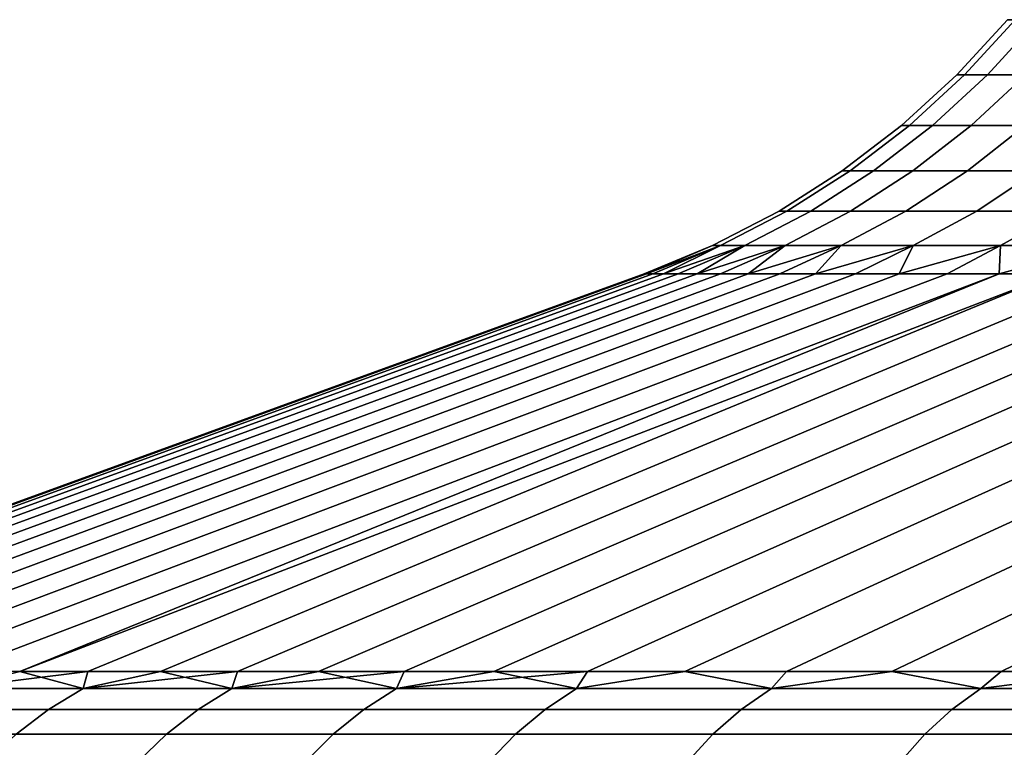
# Model space of a CAD drawing. Header units: metres. Extents: x -109 to 109, y -100 to 58.
# Tile 426 of 642: x 63.75 to 66.05, y 0.42 to 2.11. Entities that reach past the tile are written whole.
import ezdxf

# ---------------------------------------------------------------- set-up
doc = ezdxf.new("R2010")
doc.units = ezdxf.units.M
doc.layers.add('solid_21_062_100_XXX', color=7, linetype='CONTINUOUS')

msp = doc.modelspace()

# ---------------------------------------------------------------- linework, layer by layer
at = {"layer": 'solid_21_062_100_XXX'}
for points in [[(66.07148, 2.113904, 0.607392), (66.053802, 2.113904), (65.935722, 1.985215), (65.953598, 1.985215, 0.614258)], [(65.953598, 1.985215, -0.614258), (65.935722, 1.985215), (66.053802, 2.113904), (66.07148, 2.113904, -0.607392)], [(66.124435, 2.113904, 1.212729), (66.07148, 2.113904, 0.607392), (65.953598, 1.985215, 0.614258), (66.007156, 1.985215, 1.226437)], [(66.07148, 2.113904, -0.607392), (66.124435, 2.113904, -1.212729), (66.007156, 1.985215, -1.226437), (65.953598, 1.985215, -0.614258)], [(66.212502, 2.113904, 1.813963), (66.124435, 2.113904, 1.212729), (66.007156, 1.985215, 1.226437), (66.096222, 1.985215, 1.834467)], [(66.124435, 2.113904, -1.212729), (66.212502, 2.113904, -1.813963), (66.096222, 1.985215, -1.834467), (66.007156, 1.985215, -1.226437)], [(65.953598, 1.985215, 0.614258), (65.935722, 1.985215), (65.80687, 1.867317), (65.824959, 1.867317, 0.62175)], [(65.824959, 1.867317, -0.62175), (65.80687, 1.867317), (65.935722, 1.985215), (65.953598, 1.985215, -0.614258)], [(66.007156, 1.985215, 1.226437), (65.953598, 1.985215, 0.614258), (65.824959, 1.867317, 0.62175), (65.879173, 1.867317, 1.241396)], [(65.953598, 1.985215, -0.614258), (66.007156, 1.985215, -1.226437), (65.879173, 1.867317, -1.241396), (65.824959, 1.867317, -0.62175)], [(66.096222, 1.985215, 1.834467), (66.007156, 1.985215, 1.226437), (65.879173, 1.867317, 1.241396), (65.969322, 1.867317, 1.856842)], [(66.007156, 1.985215, -1.226437), (66.096222, 1.985215, -1.834467), (65.969322, 1.867317, -1.856842), (65.879173, 1.867317, -1.241396)], [(66.22049, 1.985215, 2.436289), (66.096222, 1.985215, 1.834467), (65.969322, 1.867317, 1.856842), (66.095108, 1.867317, 2.466005)], [(66.096222, 1.985215, -1.834467), (66.22049, 1.985215, -2.436289), (66.095108, 1.867317, -2.466005), (65.969322, 1.867317, -1.856842)], [(65.80687, 1.867317), (65.824959, 1.867317, -0.62175), (65.686546, 1.761111, -0.629812), (65.668221, 1.761111)], [(65.824959, 1.867317, 0.62175), (65.80687, 1.867317), (65.668221, 1.761111), (65.686546, 1.761111, 0.629812)], [(65.879173, 1.867317, 1.241396), (65.824959, 1.867317, 0.62175), (65.686546, 1.761111, 0.629812), (65.741463, 1.761111, 1.257493)], [(65.824959, 1.867317, -0.62175), (65.879173, 1.867317, -1.241396), (65.741463, 1.761111, -1.257493), (65.686546, 1.761111, -0.629812)], [(65.969322, 1.867317, 1.856842), (65.879173, 1.867317, 1.241396), (65.741463, 1.761111, 1.257493), (65.832779, 1.761111, 1.880918)], [(65.879173, 1.867317, -1.241396), (65.969322, 1.867317, -1.856842), (65.832779, 1.761111, -1.880918), (65.741463, 1.761111, -1.257493)], [(66.095108, 1.867317, 2.466005), (65.969322, 1.867317, 1.856842), (65.832779, 1.761111, 1.880918), (65.960197, 1.761111, 2.49798)], [(65.969322, 1.867317, -1.856842), (66.095108, 1.867317, -2.466005), (65.960197, 1.761111, -2.49798), (65.832779, 1.761111, -1.880918)], [(66.256096, 1.867317, 3.066824), (66.095108, 1.867317, 2.466005), (65.960197, 1.761111, 2.49798), (66.123268, 1.761111, 3.106589)], [(66.095108, 1.867317, -2.466005), (66.256096, 1.867317, -3.066824), (66.123268, 1.761111, -3.106589), (65.960197, 1.761111, -2.49798)], [(65.668221, 1.761111), (65.686546, 1.761111, -0.629812), (65.539413, 1.667405, -0.638382), (65.520836, 1.667405)], [(65.686546, 1.761111, 0.629812), (65.668221, 1.761111), (65.520836, 1.667405), (65.539413, 1.667405, 0.638382)], [(65.741463, 1.761111, 1.257493), (65.686546, 1.761111, 0.629812), (65.539413, 1.667405, 0.638382), (65.595078, 1.667405, 1.274603)], [(65.686546, 1.761111, -0.629812), (65.741463, 1.761111, -1.257493), (65.595078, 1.667405, -1.274603), (65.539413, 1.667405, -0.638382)], [(65.832779, 1.761111, 1.880918), (65.741463, 1.761111, 1.257493), (65.595078, 1.667405, 1.274603), (65.687637, 1.667405, 1.906512)], [(65.741463, 1.761111, -1.257493), (65.832779, 1.761111, -1.880918), (65.687637, 1.667405, -1.906512), (65.595078, 1.667405, -1.274603)], [(65.960197, 1.761111, 2.49798), (65.832779, 1.761111, 1.880918), (65.687637, 1.667405, 1.906512), (65.81678, 1.667405, 2.531969)], [(65.832779, 1.761111, -1.880918), (65.960197, 1.761111, -2.49798), (65.81678, 1.667405, -2.531969), (65.687637, 1.667405, -1.906512)], [(66.123268, 1.761111, 3.106589), (65.960197, 1.761111, 2.49798), (65.81678, 1.667405, 2.531969), (65.982079, 1.667405, 3.14886)], [(65.960197, 1.761111, -2.49798), (66.123268, 1.761111, -3.106589), (65.982079, 1.667405, -3.14886), (65.81678, 1.667405, -2.531969)], [(66.321457, 1.761111, 3.704686), (66.123268, 1.761111, 3.106589), (65.982079, 1.667405, 3.14886), (66.182961, 1.667405, 3.755095)], [(66.123268, 1.761111, -3.106589), (66.321457, 1.761111, -3.704686), (66.182961, 1.667405, -3.755095), (65.982079, 1.667405, -3.14886)], [(65.520836, 1.667405), (65.539413, 1.667405, -0.638382), (65.384674, 1.586915, -0.647394), (65.365837, 1.586915)], [(65.539413, 1.667405, 0.638382), (65.520836, 1.667405), (65.365837, 1.586915), (65.384674, 1.586915, 0.647394)], [(65.595078, 1.667405, 1.274603), (65.539413, 1.667405, 0.638382), (65.384674, 1.586915, 0.647394), (65.441124, 1.586915, 1.292597)], [(65.539413, 1.667405, -0.638382), (65.595078, 1.667405, -1.274603), (65.441124, 1.586915, -1.292597), (65.384674, 1.586915, -0.647394)], [(65.687637, 1.667405, 1.906512), (65.595078, 1.667405, 1.274603), (65.441124, 1.586915, 1.292597), (65.534988, 1.586915, 1.933427)], [(65.595078, 1.667405, -1.274603), (65.687637, 1.667405, -1.906512), (65.534988, 1.586915, -1.933427), (65.441124, 1.586915, -1.292597)], [(65.81678, 1.667405, 2.531969), (65.687637, 1.667405, 1.906512), (65.534988, 1.586915, 1.933427), (65.665962, 1.586915, 2.567714)], [(65.687637, 1.667405, -1.906512), (65.81678, 1.667405, -2.531969), (65.665962, 1.586915, -2.567714), (65.534988, 1.586915, -1.933427)], [(65.982079, 1.667405, 3.14886), (65.81678, 1.667405, 2.531969), (65.665962, 1.586915, 2.567714), (65.833588, 1.586915, 3.193314)], [(65.81678, 1.667405, -2.531969), (65.982079, 1.667405, -3.14886), (65.833588, 1.586915, -3.193314), (65.665962, 1.586915, -2.567714)], [(66.182961, 1.667405, 3.755095), (65.982079, 1.667405, 3.14886), (65.833588, 1.586915, 3.193314), (66.037308, 1.586915, 3.808108)], [(65.982079, 1.667405, -3.14886), (66.182961, 1.667405, -3.755095), (66.037308, 1.586915, -3.808108), (65.833588, 1.586915, -3.193314)], [(66.418755, 1.667405, 4.348624), (66.182961, 1.667405, 3.755095), (66.037308, 1.586915, 3.808108), (66.276436, 1.586915, 4.410017)], [(66.182961, 1.667405, -3.755095), (66.418755, 1.667405, -4.348624), (66.276436, 1.586915, -4.410017), (66.037308, 1.586915, -3.808108)], [(65.365837, 1.586915), (65.206543, 1.52103), (65.211502, 1.52103, 0.334663)], [(65.365837, 1.586915), (65.384674, 1.586915, -0.647394), (65.211502, 1.52103, -0.334663), (65.206543, 1.52103)], [(65.384674, 1.586915, 0.647394), (65.211502, 1.52103, 0.334663), (65.226372, 1.52103, 0.669032)], [(65.384674, 1.586915, 0.647394), (65.365837, 1.586915), (65.211502, 1.52103, 0.334663)], [(65.384674, 1.586915, -0.647394), (65.226372, 1.52103, -0.669032), (65.211502, 1.52103, -0.334663)], [(65.384674, 1.586915, 0.647394), (65.226372, 1.52103, 0.669032), (65.251152, 1.52103, 1.002813)], [(65.384674, 1.586915, -0.647394), (65.441124, 1.586915, -1.292597), (65.251152, 1.52103, -1.002813), (65.226372, 1.52103, -0.669032)], [(65.441124, 1.586915, 1.292597), (65.251152, 1.52103, 1.002813), (65.285805, 1.52103, 1.335713)], [(65.441124, 1.586915, 1.292597), (65.384674, 1.586915, 0.647394), (65.251152, 1.52103, 1.002813)], [(65.441124, 1.586915, -1.292597), (65.285805, 1.52103, -1.335713), (65.251152, 1.52103, -1.002813)], [(65.441124, 1.586915, 1.292597), (65.285805, 1.52103, 1.335713), (65.330315, 1.52103, 1.667441)], [(65.441124, 1.586915, -1.292597), (65.534988, 1.586915, -1.933427), (65.330315, 1.52103, -1.667441), (65.285805, 1.52103, -1.335713)], [(65.534988, 1.586915, 1.933427), (65.330315, 1.52103, 1.667441), (65.384628, 1.52103, 1.997703)], [(65.534988, 1.586915, 1.933427), (65.441124, 1.586915, 1.292597), (65.330315, 1.52103, 1.667441)], [(65.534988, 1.586915, -1.933427), (65.384628, 1.52103, -1.997703), (65.330315, 1.52103, -1.667441)], [(65.534988, 1.586915, 1.933427), (65.384628, 1.52103, 1.997703), (65.448715, 1.52103, 2.326211)], [(65.534988, 1.586915, -1.933427), (65.665962, 1.586915, -2.567714), (65.448715, 1.52103, -2.326211), (65.384628, 1.52103, -1.997703)], [(65.665962, 1.586915, 2.567714), (65.448715, 1.52103, 2.326211), (65.522499, 1.52103, 2.652676)], [(65.665962, 1.586915, 2.567714), (65.534988, 1.586915, 1.933427), (65.448715, 1.52103, 2.326211)], [(65.665962, 1.586915, -2.567714), (65.522499, 1.52103, -2.652676), (65.448715, 1.52103, -2.326211)], [(65.665962, 1.586915, 2.567714), (65.522499, 1.52103, 2.652676), (65.605927, 1.52103, 2.976811)], [(65.665962, 1.586915, -2.567714), (65.833588, 1.586915, -3.193314), (65.605927, 1.52103, -2.976811), (65.522499, 1.52103, -2.652676)], [(65.833588, 1.586915, 3.193314), (65.605927, 1.52103, 2.976811), (65.698921, 1.52103, 3.298331)], [(65.833588, 1.586915, 3.193314), (65.665962, 1.586915, 2.567714), (65.605927, 1.52103, 2.976811)], [(65.833588, 1.586915, -3.193314), (65.698921, 1.52103, -3.298331), (65.605927, 1.52103, -2.976811)], [(65.833588, 1.586915, 3.193314), (65.698921, 1.52103, 3.298331), (65.801407, 1.52103, 3.616955)], [(65.833588, 1.586915, -3.193314), (66.037308, 1.586915, -3.808108), (65.801407, 1.52103, -3.616955), (65.698921, 1.52103, -3.298331)], [(66.037308, 1.586915, 3.808108), (65.801407, 1.52103, 3.616955), (65.913292, 1.52103, 3.932401)], [(66.037308, 1.586915, 3.808108), (65.833588, 1.586915, 3.193314), (65.801407, 1.52103, 3.616955)], [(66.037308, 1.586915, -3.808108), (65.913292, 1.52103, -3.932401), (65.801407, 1.52103, -3.616955)], [(66.037308, 1.586915, 3.808108), (65.913292, 1.52103, 3.932401), (66.03447, 1.52103, 4.244394)], [(66.037308, 1.586915, -3.808108), (66.276436, 1.586915, -4.410017), (66.03447, 1.52103, -4.244394), (65.913292, 1.52103, -3.932401)], [(66.276436, 1.586915, 4.410017), (66.03447, 1.52103, 4.244394), (66.164841, 1.52103, 4.552658)], [(66.276436, 1.586915, 4.410017), (66.037308, 1.586915, 3.808108), (66.03447, 1.52103, 4.244394)], [(66.276436, 1.586915, -4.410017), (66.164841, 1.52103, -4.552658), (66.03447, 1.52103, -4.244394)], [(62.657978, 0.59343), (62.663624, 0.59343, 0.395269), (65.211502, 1.52103, 0.334663), (65.206543, 1.52103)], [(62.663624, 0.59343, -0.395259), (62.657978, 0.59343), (65.206543, 1.52103), (65.211502, 1.52103, -0.334663)], [(62.663624, 0.59343, 0.395269), (62.680553, 0.59343, 0.790217), (65.226372, 1.52103, 0.669032), (65.211502, 1.52103, 0.334663)], [(62.663624, 0.59343, -0.395259), (65.211502, 1.52103, -0.334663), (65.226372, 1.52103, -0.669032), (62.680553, 0.59343, -0.790199)], [(62.680553, 0.59343, 0.790217), (62.708755, 0.59343, 1.184523), (65.251152, 1.52103, 1.002813), (65.226372, 1.52103, 0.669032)], [(62.680553, 0.59343, -0.790199), (65.226372, 1.52103, -0.669032), (65.251152, 1.52103, -1.002813), (62.708752, 0.59343, -1.184497)], [(62.708752, 0.59343, -1.184497), (65.251152, 1.52103, -1.002813), (65.285805, 1.52103, -1.335713), (62.748203, 0.59343, -1.577833)], [(62.708755, 0.59343, 1.184523), (62.748203, 0.59343, 1.577864), (65.285805, 1.52103, 1.335713), (65.251152, 1.52103, 1.002813)], [(62.748203, 0.59343, 1.577864), (62.79887, 0.59343, 1.969919), (65.330315, 1.52103, 1.667441), (65.285805, 1.52103, 1.335713)], [(62.748203, 0.59343, -1.577833), (65.285805, 1.52103, -1.335713), (65.330315, 1.52103, -1.667441), (62.798866, 0.59343, -1.969884)], [(62.798866, 0.59343, -1.969884), (65.330315, 1.52103, -1.667441), (65.384628, 1.52103, -1.997703), (62.860706, 0.59343, -2.36033)], [(62.79887, 0.59343, 1.969919), (62.86071, 0.59343, 2.360367), (65.384628, 1.52103, 1.997703), (65.330315, 1.52103, 1.667441)], [(62.860706, 0.59343, -2.36033), (65.384628, 1.52103, -1.997703), (65.448715, 1.52103, -2.326211), (62.93367, 0.59343, -2.748853)], [(62.86071, 0.59343, 2.360367), (62.933678, 0.59343, 2.748888), (65.448715, 1.52103, 2.326211), (65.384628, 1.52103, 1.997703)], [(62.93367, 0.59343, -2.748853), (65.448715, 1.52103, -2.326211), (65.522499, 1.52103, -2.652676), (63.0177, 0.59343, -3.135134)], [(62.933678, 0.59343, 2.748888), (63.017708, 0.59343, 3.135168), (65.522499, 1.52103, 2.652676), (65.448715, 1.52103, 2.326211)], [(63.0177, 0.59343, -3.135134), (65.522499, 1.52103, -2.652676), (65.605927, 1.52103, -2.976811), (63.112724, 0.59343, -3.51886)], [(63.017708, 0.59343, 3.135168), (63.112732, 0.59343, 3.51889), (65.605927, 1.52103, 2.976811), (65.522499, 1.52103, 2.652676)], [(63.112724, 0.59343, -3.51886), (65.605927, 1.52103, -2.976811), (65.698921, 1.52103, -3.298331), (63.21867, 0.59343, -3.899715)], [(63.112732, 0.59343, 3.51889), (63.218678, 0.59343, 3.899742), (65.698921, 1.52103, 3.298331), (65.605927, 1.52103, 2.976811)], [(63.21867, 0.59343, -3.899715), (65.698921, 1.52103, -3.298331), (65.801407, 1.52103, -3.616955), (63.335445, 0.59343, -4.27739)], [(63.218678, 0.59343, 3.899742), (63.335453, 0.59343, 4.277413), (65.801407, 1.52103, 3.616955), (65.698921, 1.52103, 3.298331)], [(63.335445, 0.59343, -4.27739), (65.801407, 1.52103, -3.616955), (65.913292, 1.52103, -3.932401), (63.462963, 0.59343, -4.651575)], [(63.335453, 0.59343, 4.277413), (63.462971, 0.59343, 4.651597), (65.913292, 1.52103, 3.932401), (65.801407, 1.52103, 3.616955)], [(63.462963, 0.59343, -4.651575), (65.913292, 1.52103, -3.932401), (66.03447, 1.52103, -4.244394), (63.601109, 0.59343, -5.021966)], [(63.462971, 0.59343, 4.651597), (63.601116, 0.59343, 5.021986), (66.03447, 1.52103, 4.244394), (65.913292, 1.52103, 3.932401)], [(63.589455, 0.554246, 5.24381), (63.749786, 0.59343, 5.388279), (66.03447, 1.52103, 4.244394), (63.601116, 0.59343, 5.021986)], [(63.601109, 0.59343, -5.021966), (66.03447, 1.52103, -4.244394), (66.164841, 1.52103, -4.552658), (63.749779, 0.59343, -5.38826)], [(63.908844, 0.59343, -5.750159), (63.749779, 0.59343, -5.38826), (66.164841, 1.52103, -4.552658)], [(63.908852, 0.59343, 5.750177), (66.164841, 1.52103, 4.552658), (66.03447, 1.52103, 4.244394), (63.749786, 0.59343, 5.388279)], [(64.078178, 0.59343, -6.107368), (63.908844, 0.59343, -5.750159), (66.164841, 1.52103, -4.552658), (66.304291, 1.52103, -4.856924)], [(64.078194, 0.59343, 6.107385), (66.304291, 1.52103, 4.856924), (66.164841, 1.52103, 4.552658), (63.908852, 0.59343, 5.750177)], [(64.257652, 0.59343, -6.459594), (64.078178, 0.59343, -6.107368), (66.304291, 1.52103, -4.856924), (66.45269, 1.52103, -5.156924)], [(64.25766, 0.59343, 6.459612), (66.45269, 1.52103, 5.156924), (66.304291, 1.52103, 4.856924), (64.078194, 0.59343, 6.107385)], [(64.447098, 0.59343, -6.806552), (64.257652, 0.59343, -6.459594), (66.45269, 1.52103, -5.156924), (66.609924, 1.52103, -5.452394)], [(64.447113, 0.59343, 6.806571), (66.609924, 1.52103, 5.452394), (66.45269, 1.52103, 5.156924), (64.25766, 0.59343, 6.459612)], [(64.646385, 0.59343, -7.147959), (64.447098, 0.59343, -6.806552), (66.609924, 1.52103, -5.452394), (66.775841, 1.52103, -5.743076)], [(64.646393, 0.59343, 7.147978), (66.775841, 1.52103, 5.743076), (66.609924, 1.52103, 5.452394), (64.447113, 0.59343, 6.806571)], [(64.855339, 0.59343, -7.483536), (64.646385, 0.59343, -7.147959), (66.775841, 1.52103, -5.743076), (66.950294, 1.52103, -6.028713)], [(64.855347, 0.59343, 7.483556), (66.950294, 1.52103, 6.028713), (66.775841, 1.52103, 5.743076), (64.646393, 0.59343, 7.147978)], [(65.073784, 0.59343, -7.81301), (64.855339, 0.59343, -7.483536), (66.950294, 1.52103, -6.028713), (67.133141, 1.52103, -6.309055)], [(65.073799, 0.59343, 7.81303), (67.133141, 1.52103, 6.309055), (66.950294, 1.52103, 6.028713), (64.855347, 0.59343, 7.483556)], [(65.301552, 0.59343, -8.136111), (65.073784, 0.59343, -7.81301), (67.133141, 1.52103, -6.309055), (67.324211, 1.52103, -6.583855)], [(65.301567, 0.59343, 8.136132), (67.324211, 1.52103, 6.583855), (67.133141, 1.52103, 6.309055), (65.073799, 0.59343, 7.81303)], [(65.538452, 0.59343, -8.452578), (65.301552, 0.59343, -8.136111), (67.324211, 1.52103, -6.583855), (67.523346, 1.52103, -6.852873)], [(65.538475, 0.59343, 8.452599), (67.523346, 1.52103, 6.852873), (67.324211, 1.52103, 6.583855), (65.301567, 0.59343, 8.136132)], [(65.784302, 0.59343, -8.76215), (65.538452, 0.59343, -8.452578), (67.523346, 1.52103, -6.852873), (67.730362, 1.52103, -7.115872)], [(65.784317, 0.59343, 8.762171), (67.730362, 1.52103, 7.115872), (67.523346, 1.52103, 6.852873), (65.538475, 0.59343, 8.452599)], [(66.038879, 0.59343, -9.064575), (65.784302, 0.59343, -8.76215), (67.730362, 1.52103, -7.115872), (67.945076, 1.52103, -7.37262)], [(66.038902, 0.59343, 9.064597), (67.945076, 1.52103, 7.37262), (67.730362, 1.52103, 7.115872), (65.784317, 0.59343, 8.762171)], [(66.301994, 0.59343, -9.359607), (66.038879, 0.59343, -9.064575), (67.945076, 1.52103, -7.37262), (68.167313, 1.52103, -7.622893)], [(66.302017, 0.59343, 9.35963), (68.167313, 1.52103, 7.622893), (67.945076, 1.52103, 7.37262), (66.038902, 0.59343, 9.064597)], [(63.89793, 0.554246, 5.947061), (63.749786, 0.59343, 5.388279), (63.589455, 0.554246, 5.24381)], [(63.589455, 0.554246, -5.24381), (63.749779, 0.59343, -5.38826), (63.908844, 0.59343, -5.750159)], [(63.589455, 0.554246, -5.24381), (63.908844, 0.59343, -5.750159), (63.89793, 0.554246, -5.947061)], [(63.89793, 0.554246, 5.947061), (63.908852, 0.59343, 5.750177), (63.749786, 0.59343, 5.388279)], [(63.89793, 0.554246, 5.947061), (64.078194, 0.59343, 6.107385), (63.908852, 0.59343, 5.750177)], [(64.244675, 0.554246, 6.63225), (64.078194, 0.59343, 6.107385), (63.89793, 0.554246, 5.947061)], [(63.89793, 0.554246, -5.947061), (63.908844, 0.59343, -5.750159), (64.078178, 0.59343, -6.107368)], [(63.89793, 0.554246, -5.947061), (64.078178, 0.59343, -6.107368), (64.257652, 0.59343, -6.459594)], [(63.89793, 0.554246, -5.947061), (64.257652, 0.59343, -6.459594), (64.244675, 0.554246, -6.63225)], [(64.244675, 0.554246, 6.63225), (64.25766, 0.59343, 6.459612), (64.078194, 0.59343, 6.107385)], [(64.244675, 0.554246, 6.63225), (64.447113, 0.59343, 6.806571), (64.25766, 0.59343, 6.459612)], [(64.628639, 0.554246, 7.297297), (64.447113, 0.59343, 6.806571), (64.244675, 0.554246, 6.63225)], [(64.244675, 0.554246, -6.63225), (64.257652, 0.59343, -6.459594), (64.447098, 0.59343, -6.806552)], [(64.244675, 0.554246, -6.63225), (64.447098, 0.59343, -6.806552), (64.646385, 0.59343, -7.147959)], [(64.244675, 0.554246, -6.63225), (64.646385, 0.59343, -7.147959), (64.628639, 0.554246, -7.297297)], [(64.628639, 0.554246, 7.297297), (64.646393, 0.59343, 7.147978), (64.447113, 0.59343, 6.806571)], [(64.628639, 0.554246, 7.297297), (64.855347, 0.59343, 7.483556), (64.646393, 0.59343, 7.147978)], [(65.04866, 0.554246, 7.940183), (64.855347, 0.59343, 7.483556), (64.628639, 0.554246, 7.297297)], [(64.628639, 0.554246, -7.297297), (64.646385, 0.59343, -7.147959), (64.855339, 0.59343, -7.483536)], [(64.628639, 0.554246, -7.297297), (64.855339, 0.59343, -7.483536), (65.073784, 0.59343, -7.81301)], [(64.628639, 0.554246, -7.297297), (65.073784, 0.59343, -7.81301), (65.04866, 0.554246, -7.940183)], [(65.04866, 0.554246, 7.940183), (65.073799, 0.59343, 7.81303), (64.855347, 0.59343, 7.483556)], [(65.04866, 0.554246, 7.940183), (65.301567, 0.59343, 8.136132), (65.073799, 0.59343, 7.81303)], [(65.503456, 0.554246, 8.558955), (65.301567, 0.59343, 8.136132), (65.04866, 0.554246, 7.940183)], [(65.04866, 0.554246, -7.940183), (65.073784, 0.59343, -7.81301), (65.301552, 0.59343, -8.136111)], [(65.503456, 0.554246, -8.558955), (65.04866, 0.554246, -7.940183), (65.301552, 0.59343, -8.136111), (65.538452, 0.59343, -8.452578)], [(65.503456, 0.554246, 8.558955), (65.538475, 0.59343, 8.452599), (65.301567, 0.59343, 8.136132)], [(65.503456, 0.554246, 8.558955), (65.784317, 0.59343, 8.762171), (65.538475, 0.59343, 8.452599)], [(65.991646, 0.554246, 9.151733), (65.784317, 0.59343, 8.762171), (65.503456, 0.554246, 8.558955)], [(65.503456, 0.554246, -8.558955), (65.538452, 0.59343, -8.452578), (65.784302, 0.59343, -8.76215)], [(65.991646, 0.554246, -9.151733), (65.503456, 0.554246, -8.558955), (65.784302, 0.59343, -8.76215), (66.038879, 0.59343, -9.064575)], [(65.991646, 0.554246, 9.151733), (66.038902, 0.59343, 9.064597), (65.784317, 0.59343, 8.762171)], [(65.991646, 0.554246, 9.151733), (66.302017, 0.59343, 9.35963), (66.038902, 0.59343, 9.064597)], [(66.511749, 0.554246, 9.716718), (66.302017, 0.59343, 9.35963), (65.991646, 0.554246, 9.151733)], [(65.991646, 0.554246, -9.151733), (66.038879, 0.59343, -9.064575), (66.301994, 0.59343, -9.359607)], [(66.511749, 0.554246, -9.716718), (65.991646, 0.554246, -9.151733), (66.301994, 0.59343, -9.359607), (66.573425, 0.59343, -9.647005)], [(63.89793, 0.554246, 5.947061), (63.589455, 0.554246, 5.24381), (63.506664, 0.505334, 5.277437), (63.817116, 0.505334, 5.985197)], [(63.589455, 0.554246, -5.24381), (63.89793, 0.554246, -5.947061), (63.817116, 0.505334, -5.985197), (63.506664, 0.505334, -5.277437)], [(64.244675, 0.554246, 6.63225), (63.89793, 0.554246, 5.947061), (63.817116, 0.505334, 5.985197), (64.166084, 0.505334, 6.67478)], [(63.89793, 0.554246, -5.947061), (64.244675, 0.554246, -6.63225), (64.166084, 0.505334, -6.67478), (63.817116, 0.505334, -5.985197)], [(64.628639, 0.554246, 7.297297), (64.244675, 0.554246, 6.63225), (64.166084, 0.505334, 6.67478), (64.552513, 0.505334, 7.344092)], [(64.244675, 0.554246, -6.63225), (64.628639, 0.554246, -7.297297), (64.552513, 0.505334, -7.344092), (64.166084, 0.505334, -6.67478)], [(65.04866, 0.554246, 7.940183), (64.628639, 0.554246, 7.297297), (64.552513, 0.505334, 7.344092), (64.975227, 0.505334, 7.9911)], [(64.628639, 0.554246, -7.297297), (65.04866, 0.554246, -7.940183), (64.975227, 0.505334, -7.9911), (64.552513, 0.505334, -7.344092)], [(65.503456, 0.554246, 8.558955), (65.04866, 0.554246, 7.940183), (64.975227, 0.505334, 7.9911), (65.432938, 0.505334, 8.61384)], [(65.04866, 0.554246, -7.940183), (65.503456, 0.554246, -8.558955), (65.432938, 0.505334, -8.61384), (64.975227, 0.505334, -7.9911)], [(65.991646, 0.554246, 9.151733), (65.503456, 0.554246, 8.558955), (65.432938, 0.505334, 8.61384), (65.924263, 0.505334, 9.21042)], [(65.503456, 0.554246, -8.558955), (65.991646, 0.554246, -9.151733), (65.924263, 0.505334, -9.21042), (65.432938, 0.505334, -8.61384)], [(66.511749, 0.554246, 9.716718), (65.991646, 0.554246, 9.151733), (65.924263, 0.505334, 9.21042), (66.447701, 0.505334, 9.779027)], [(65.991646, 0.554246, -9.151733), (66.511749, 0.554246, -9.716718), (66.447701, 0.505334, -9.779027), (65.924263, 0.505334, -9.21042)], [(63.817116, 0.505334, 5.985197), (63.506664, 0.505334, 5.277437), (63.428917, 0.447586, 5.309016), (63.741226, 0.447586, 6.021011)], [(63.506664, 0.505334, -5.277437), (63.817116, 0.505334, -5.985197), (63.741226, 0.447586, -6.021011), (63.428917, 0.447586, -5.309016)], [(64.166084, 0.505334, 6.67478), (63.817116, 0.505334, 5.985197), (63.741226, 0.447586, 6.021011), (64.092285, 0.447586, 6.714721)], [(63.817116, 0.505334, -5.985197), (64.166084, 0.505334, -6.67478), (64.092285, 0.447586, -6.714721), (63.741226, 0.447586, -6.021011)], [(64.552513, 0.505334, 7.344092), (64.166084, 0.505334, 6.67478), (64.092285, 0.447586, 6.714721), (64.481026, 0.447586, 7.388038)], [(64.166084, 0.505334, -6.67478), (64.552513, 0.505334, -7.344092), (64.481026, 0.447586, -7.388038), (64.092285, 0.447586, -6.714721)], [(64.975227, 0.505334, 7.9911), (64.552513, 0.505334, 7.344092), (64.481026, 0.447586, 7.388038), (64.906265, 0.447586, 8.038918)], [(64.552513, 0.505334, -7.344092), (64.975227, 0.505334, -7.9911), (64.906265, 0.447586, -8.038918), (64.481026, 0.447586, -7.388038)], [(65.432938, 0.505334, 8.61384), (64.975227, 0.505334, 7.9911), (64.906265, 0.447586, 8.038918), (65.366714, 0.447586, 8.665383)], [(64.975227, 0.505334, -7.9911), (65.432938, 0.505334, -8.61384), (65.366714, 0.447586, -8.665383), (64.906265, 0.447586, -8.038918)], [(65.924263, 0.505334, 9.21042), (65.432938, 0.505334, 8.61384), (65.366714, 0.447586, 8.665383), (65.860977, 0.447586, 9.265533)], [(65.432938, 0.505334, -8.61384), (65.924263, 0.505334, -9.21042), (65.860977, 0.447586, -9.265533), (65.366714, 0.447586, -8.665383)], [(66.447701, 0.505334, 9.779027), (65.924263, 0.505334, 9.21042), (65.860977, 0.447586, 9.265533), (66.38755, 0.447586, 9.837543)], [(65.924263, 0.505334, -9.21042), (66.447701, 0.505334, -9.779027), (66.38755, 0.447586, -9.837543), (65.860977, 0.447586, -9.265533)], [(64.092285, 0.447586, 6.714721), (63.741226, 0.447586, 6.021011), (63.67104, 0.3816, 6.054132), (64.024033, 0.3816, 6.751658)], [(63.741226, 0.447586, -6.021011), (64.092285, 0.447586, -6.714721), (64.024033, 0.3816, -6.751658), (63.67104, 0.3816, -6.054132)], [(64.481026, 0.447586, 7.388038), (64.092285, 0.447586, 6.714721), (64.024033, 0.3816, 6.751658), (64.414909, 0.3816, 7.428679)], [(64.092285, 0.447586, -6.714721), (64.481026, 0.447586, -7.388038), (64.414909, 0.3816, -7.428679), (64.024033, 0.3816, -6.751658)], [(64.906265, 0.447586, 8.038918), (64.481026, 0.447586, 7.388038), (64.414909, 0.3816, 7.428679), (64.842491, 0.3816, 8.083139)], [(64.481026, 0.447586, -7.388038), (64.906265, 0.447586, -8.038918), (64.842491, 0.3816, -8.083139), (64.414909, 0.3816, -7.428679)], [(65.366714, 0.447586, 8.665383), (64.906265, 0.447586, 8.038918), (64.842491, 0.3816, 8.083139), (65.305473, 0.3816, 8.713052)], [(64.906265, 0.447586, -8.038918), (65.366714, 0.447586, -8.665383), (65.305473, 0.3816, -8.713052), (64.842491, 0.3816, -8.083139)], [(65.860977, 0.447586, 9.265533), (65.366714, 0.447586, 8.665383), (65.305473, 0.3816, 8.713052), (65.802452, 0.3816, 9.316503)], [(65.366714, 0.447586, -8.665383), (65.860977, 0.447586, -9.265533), (65.802452, 0.3816, -9.316503), (65.305473, 0.3816, -8.713052)], [(66.38755, 0.447586, 9.837543), (65.860977, 0.447586, 9.265533), (65.802452, 0.3816, 9.316503), (66.331924, 0.3816, 9.89166)], [(65.860977, 0.447586, -9.265533), (66.38755, 0.447586, -9.837543), (66.331924, 0.3816, -9.89166), (65.802452, 0.3816, -9.316503)]]:
    msp.add_3dface(points, dxfattribs=at)

doc.saveas('drawing.dxf')
